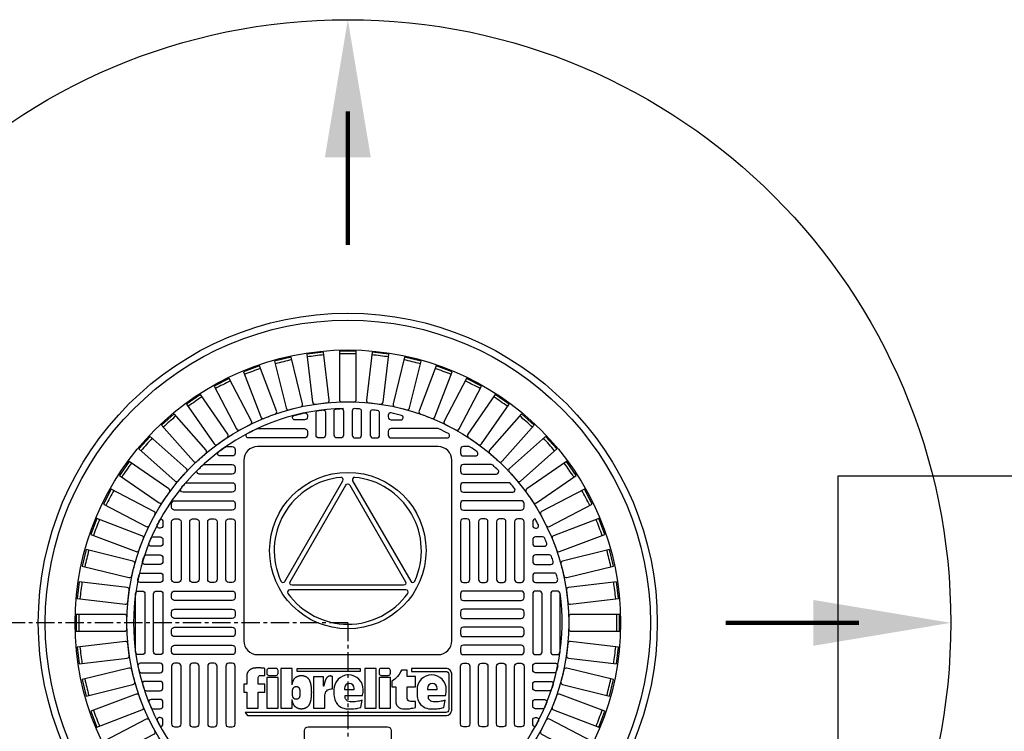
# Model space of a CAD drawing. Extents: x -169 to 7270, y -140 to 2984.
# Tile 449 of 656: x 1388 to 1415, y 1247 to 1266. Entities that reach past the tile are written whole.
import ezdxf

# ---------------------------------------------------------------- set-up
doc = ezdxf.new("R2010")
doc.units = 0
doc.header["$MEASUREMENT"] = 0
doc.linetypes.add('CENTER1', pattern=[0.6625, 0.5, -0.075, 0.0125, -0.075])
for name, color, linetype in [('CENTERLINE', 3, 'CENTER1'), ('MONITOR-WELL-COVER', 2, 'CONTINUOUS'), ('MONITOR-WELL-COVER-HATCH', 252, 'CONTINUOUS'), ('TANK-ANCHOR', 4, 'CONTINUOUS'), ('TANK-SLOPE', 3, 'CONTINUOUS')]:
    doc.layers.add(name, color=color, linetype=linetype)

# ---------------------------------------------------------------- blocks, each defined once
blk = doc.blocks.new('A$C50C34665')
at = {"layer": 'MONITOR-WELL-COVER', "color": 2}
for points in [[(-14.27, 5.83), (-14.27, 4.51), (-14.7, 4.51), (-14.7, 3.35), (-14.27, 3.35), (-14.27, 1.04), (-12.64, 1.04), (-12.64, 3.35), (-11.71, 3.35), (-11.71, 4.51), (-12.64, 4.51), (-12.64, 5.43, -0.414214), (-12.33, 5.74), (-11.71, 5.74), (-11.71, 6.75)], [(-3.27, 4.19), (-3.3, 4.19), (-3.3, 5.56), (-4.73, 5.56), (-4.73, 1.04), (-3.1, 1.04), (-3.1, 2.94, -0.414214), (-2.23, 3.82), (-2, 3.82), (-2, 5.56, 0.015515), (-2.07, 5.59, 0.024733), (-2.11, 5.61, 0.005946), (-2.2, 5.64, 0.01287), (-2.24, 5.65, 0.049414), (-2.32, 5.67, 0.053929), (-2.4, 5.66, 0.036627), (-2.48, 5.64, 0.042565), (-2.54, 5.62, 0.006291), (-2.59, 5.59, 0.008872), (-2.63, 5.57, 0.009321), (-2.69, 5.53, 0.009742), (-2.75, 5.5, 0.028906), (-2.8, 5.45, 0.027693), (-2.85, 5.4, 0.02663), (-2.9, 5.35, 0.041647), (-2.93, 5.3, 0.000265), (-2.95, 5.25, 0.000163), (-2.99, 5.17, 0.000116), (-3.04, 5.07, 0.000666), (-3.05, 5.06, 0.034843), (-3.06, 5.02, 0.014153), (-3.09, 4.94, 0.001676), (-3.11, 4.87, -0.00303), (-3.13, 4.79, -0.000398), (-3.15, 4.72, 0.000724), (-3.17, 4.65, 0.00166), (-3.19, 4.57, 0.006697), (-3.2, 4.55, 0.003794), (-3.2, 4.53, 0.000693), (-3.22, 4.42, 0.000272), (-3.23, 4.41, 0.00002), (-3.27, 4.22, 0.002677), (-3.27, 4.2, 0.000101), (-3.27, 4.19)]]:
    blk.add_lwpolyline(points, format="xyb", dxfattribs=at)
for points in [[(9.29, 6.75), (9.29, 6.31), (14.18, 6.31, -0.414214), (14.6, 5.9), (14.6, 0.85, -0.414214), (14.18, 0.44), (-14.49, 0.44), (-14.16, 0), (14.16, 0, 0.414214), (15.03, 0.88), (15.03, 5.87, 0.414214), (14.16, 6.75)], [(-11.11, 5.74), (-10.11, 5.74, 0.414214), (-9.79, 6.05), (-9.79, 6.43, 0.414214), (-10.11, 6.75), (-11.11, 6.75, 0.414214), (-11.42, 6.43), (-11.42, 6.05, 0.414214)], [(2.2, 2.2), (1.93, 2.12), (1.78, 2.08), (1.63, 2.04), (1.43, 2), (1.21, 1.98), (0.93, 1.97), (0.73, 1.96), (0.5, 1.98), (0.32, 2.02), (0.14, 2.08), (0, 2.19), (-0.09, 2.28), (-0.17, 2.41), (-0.19, 2.5), (-0.19, 2.89), (2.25, 2.89), (2.29, 3.01), (2.31, 3.12), (2.34, 3.29), (2.35, 3.43), (2.36, 3.55), (2.37, 3.71, 1), (-1.82, 3.71), (-1.82, 3.5), (-1.81, 3.24), (-1.82, 3.02), (-1.78, 2.75), (-1.74, 2.51), (-1.69, 2.29), (-1.6, 2.04), (-1.52, 1.89), (-1.41, 1.73), (-1.3, 1.59), (-1.15, 1.44), (-1, 1.33), (-0.82, 1.21), (-0.64, 1.13), (-0.41, 1.04), (-0.16, 0.99), (0.15, 0.95), (0.47, 0.95), (0.74, 0.95), (1.03, 0.97), (1.26, 1), (1.45, 1.02), (1.61, 1.06), (1.78, 1.1), (1.97, 1.16), (2.01, 1.18)], [(4.94, 5.74), (5.94, 5.74, 0.414214), (6.26, 6.05), (6.26, 6.43, 0.414214), (5.94, 6.75), (4.94, 6.75, 0.414214), (4.63, 6.43), (4.63, 6.05, 0.414214)], [(9.82, 1.17), (9.82, 2.02), (9.11, 2.02, -0.414214), (8.67, 2.46), (8.67, 4.13), (9.82, 4.13), (9.82, 5.6), (8.67, 5.6), (8.67, 6.51), (7.83, 6.51, -0.161868), (6.46, 4.92), (6.46, 4.12), (7.04, 4.12), (7.04, 1.84), (7.08, 1.67), (7.11, 1.53), (7.18, 1.43), (7.25, 1.33), (7.35, 1.25), (7.45, 1.16), (7.55, 1.09), (7.77, 1), (7.97, 0.97), (8.13, 0.95), (8.28, 0.95), (8.47, 0.95), (8.67, 0.95), (8.83, 0.96), (9, 0.98), (9.14, 1.01), (9.29, 1.05), (9.44, 1.08), (9.64, 1.12)], [(11.69, 2.5), (11.69, 2.89), (14.14, 2.89), (14.18, 3.01), (14.19, 3.12), (14.22, 3.29), (14.24, 3.43), (14.24, 3.55), (14.25, 3.71, 1), (10.06, 3.71), (10.07, 3.5), (10.07, 3.24), (10.07, 3.02), (10.1, 2.75), (10.14, 2.51), (10.19, 2.29), (10.28, 2.04), (10.37, 1.89), (10.48, 1.73), (10.58, 1.59), (10.73, 1.44), (10.88, 1.33), (11.06, 1.21), (11.24, 1.13), (11.47, 1.04), (11.72, 0.99), (12.03, 0.95), (12.35, 0.95), (12.62, 0.95), (12.92, 0.97), (13.15, 1), (13.33, 1.02), (13.49, 1.06), (13.66, 1.1), (13.85, 1.16), (13.89, 1.18), (14.08, 2.2), (13.81, 2.12), (13.67, 2.08), (13.52, 2.04), (13.31, 2), (13.09, 1.98), (12.81, 1.97), (12.61, 1.96), (12.39, 1.98), (12.2, 2.02), (12.02, 2.08), (11.88, 2.19), (11.79, 2.28), (11.72, 2.41)], [(1.07, 3.71), (1.07, 3.89, 1), (-0.33, 3.89), (-0.33, 3.71)], [(12.95, 3.71), (12.95, 3.89, 1), (11.55, 3.89), (11.55, 3.71)]]:
    blk.add_lwpolyline(points, format="xyb", close=True, dxfattribs=at)
for points in [[(-11.71, 6.75), (-11.8, 6.76), (-11.88, 6.77), (-11.95, 6.78), (-12.02, 6.78), (-12.07, 6.79), (-12.12, 6.8), (-12.17, 6.8), (-12.21, 6.8), (-12.25, 6.81), (-12.3, 6.81), (-12.34, 6.81), (-12.38, 6.81), (-12.42, 6.81), (-12.46, 6.81), (-12.5, 6.81), (-12.55, 6.81), (-12.59, 6.81), (-12.63, 6.81), (-12.67, 6.81), (-12.71, 6.81), (-12.75, 6.81), (-12.8, 6.81), (-12.84, 6.81), (-12.88, 6.81), (-12.93, 6.81), (-12.98, 6.81), (-13.02, 6.8), (-13.07, 6.8), (-13.11, 6.8), (-13.15, 6.79), (-13.2, 6.79), (-13.23, 6.78), (-13.27, 6.78), (-13.31, 6.77), (-13.34, 6.76), (-13.37, 6.76), (-13.4, 6.75), (-13.42, 6.74), (-13.45, 6.74), (-13.48, 6.73), (-13.5, 6.72), (-13.53, 6.71), (-13.55, 6.7), (-13.57, 6.7), (-13.6, 6.69), (-13.62, 6.68), (-13.64, 6.66), (-13.67, 6.65), (-13.69, 6.64), (-13.71, 6.63), (-13.73, 6.61), (-13.75, 6.6), (-13.77, 6.59), (-13.79, 6.57), (-13.81, 6.56), (-13.83, 6.54), (-13.84, 6.53), (-13.86, 6.52), (-13.87, 6.51), (-13.89, 6.49), (-13.9, 6.48), (-13.92, 6.47), (-13.93, 6.45), (-13.95, 6.44), (-13.96, 6.42), (-13.98, 6.41), (-14, 6.39), (-14.02, 6.37), (-14.04, 6.35), (-14.06, 6.33), (-14.07, 6.31), (-14.09, 6.29), (-14.11, 6.27), (-14.12, 6.25), (-14.14, 6.23), (-14.15, 6.2), (-14.16, 6.18), (-14.18, 6.15), (-14.19, 6.12), (-14.2, 6.1), (-14.21, 6.06), (-14.22, 6.03), (-14.23, 6), (-14.24, 5.96), (-14.25, 5.93), (-14.26, 5.9), (-14.26, 5.87), (-14.27, 5.83)], [(-7.8, 4.38), (-7.8, 6.75), (-9.43, 6.75), (-9.43, 1.04), (-7.8, 1.04), (-7.8, 2.29)], [(-7.8, 4.38), (-7.8, 4.4), (-7.79, 4.45), (-7.78, 4.49), (-7.77, 4.54), (-7.76, 4.58), (-7.75, 4.63), (-7.74, 4.67), (-7.73, 4.71), (-7.71, 4.75), (-7.7, 4.79), (-7.69, 4.83), (-7.68, 4.87), (-7.66, 4.9), (-7.65, 4.94), (-7.63, 4.98), (-7.62, 5.01), (-7.6, 5.05), (-7.58, 5.08), (-7.56, 5.11), (-7.55, 5.14), (-7.53, 5.18), (-7.51, 5.21), (-7.48, 5.24), (-7.46, 5.27), (-7.44, 5.3), (-7.42, 5.33), (-7.39, 5.35), (-7.37, 5.38), (-7.34, 5.4), (-7.31, 5.43), (-7.29, 5.45), (-7.26, 5.47), (-7.23, 5.49), (-7.2, 5.52), (-7.17, 5.53), (-7.13, 5.55), (-7.1, 5.57), (-7.07, 5.59), (-7.03, 5.61), (-6.99, 5.62), (-6.95, 5.64), (-6.91, 5.65), (-6.87, 5.66), (-6.83, 5.68), (-6.79, 5.69), (-6.75, 5.7), (-6.71, 5.71), (-6.67, 5.71), (-6.63, 5.72), (-6.59, 5.72), (-6.55, 5.72), (-6.51, 5.73), (-6.46, 5.73), (-6.42, 5.73), (-6.38, 5.72), (-6.34, 5.72), (-6.3, 5.72), (-6.26, 5.71), (-6.22, 5.71), (-6.18, 5.7), (-6.14, 5.69), (-6.1, 5.68), (-6.06, 5.66), (-6.02, 5.65), (-5.98, 5.64), (-5.94, 5.62), (-5.9, 5.61), (-5.86, 5.59), (-5.83, 5.57), (-5.79, 5.55), (-5.76, 5.53), (-5.73, 5.52), (-5.7, 5.49), (-5.67, 5.47), (-5.64, 5.45), (-5.62, 5.43), (-5.59, 5.4), (-5.56, 5.38), (-5.54, 5.35), (-5.51, 5.33), (-5.49, 5.3), (-5.47, 5.27), (-5.45, 5.24), (-5.42, 5.21), (-5.4, 5.18), (-5.38, 5.14), (-5.36, 5.11), (-5.35, 5.08), (-5.33, 5.05), (-5.31, 5.01), (-5.3, 4.98), (-5.28, 4.94), (-5.27, 4.9), (-5.25, 4.87), (-5.24, 4.83), (-5.23, 4.79), (-5.22, 4.75), (-5.2, 4.71), (-5.19, 4.67), (-5.18, 4.63), (-5.17, 4.58), (-5.16, 4.54), (-5.15, 4.49), (-5.14, 4.45), (-5.13, 4.4), (-5.12, 4.35), (-5.11, 4.31), (-5.11, 4.26), (-5.1, 4.22), (-5.1, 4.18), (-5.09, 4.14), (-5.09, 4.1), (-5.08, 4.06), (-5.08, 4.02), (-5.08, 3.98), (-5.08, 3.94), (-5.07, 3.9), (-5.07, 3.86), (-5.07, 3.83), (-5.06, 3.79), (-5.06, 3.75), (-5.06, 3.71), (-5.06, 3.68), (-5.05, 3.64), (-5.05, 3.61), (-5.05, 3.57), (-5.05, 3.54), (-5.05, 3.5), (-5.05, 3.47), (-5.05, 3.43), (-5.04, 3.4), (-5.04, 3.37), (-5.04, 3.33), (-5.04, 3.3), (-5.04, 3.27), (-5.05, 3.24), (-5.05, 3.2), (-5.05, 3.17), (-5.05, 3.13), (-5.05, 3.1), (-5.05, 3.06), (-5.05, 3.03), (-5.06, 2.99), (-5.06, 2.95), (-5.06, 2.92), (-5.06, 2.88), (-5.07, 2.84), (-5.07, 2.8), (-5.07, 2.77), (-5.08, 2.73), (-5.08, 2.69), (-5.08, 2.65), (-5.08, 2.61), (-5.09, 2.57), (-5.09, 2.53), (-5.1, 2.49), (-5.1, 2.45), (-5.11, 2.41), (-5.11, 2.36), (-5.12, 2.32), (-5.13, 2.27), (-5.14, 2.22), (-5.15, 2.18), (-5.16, 2.13), (-5.17, 2.09), (-5.18, 2.04), (-5.19, 2), (-5.2, 1.96), (-5.22, 1.92), (-5.23, 1.88), (-5.24, 1.84), (-5.25, 1.8), (-5.27, 1.76), (-5.28, 1.73), (-5.3, 1.69), (-5.31, 1.66), (-5.33, 1.62), (-5.35, 1.59), (-5.36, 1.56), (-5.38, 1.53), (-5.4, 1.49), (-5.42, 1.46), (-5.45, 1.43), (-5.47, 1.4), (-5.49, 1.37), (-5.51, 1.34), (-5.54, 1.32), (-5.56, 1.29), (-5.59, 1.27), (-5.62, 1.24), (-5.64, 1.22), (-5.67, 1.2), (-5.7, 1.17), (-5.73, 1.15), (-5.76, 1.14), (-5.79, 1.12), (-5.83, 1.1), (-5.86, 1.08), (-5.9, 1.06), (-5.94, 1.05), (-5.98, 1.03), (-6.02, 1.02), (-6.06, 1), (-6.1, 0.99), (-6.14, 0.98), (-6.18, 0.97), (-6.22, 0.96), (-6.26, 0.96), (-6.3, 0.95), (-6.34, 0.95), (-6.38, 0.94), (-6.42, 0.94), (-6.46, 0.94), (-6.51, 0.94), (-6.55, 0.94), (-6.59, 0.95), (-6.63, 0.95), (-6.67, 0.96), (-6.71, 0.96), (-6.75, 0.97), (-6.79, 0.98), (-6.83, 0.99), (-6.87, 1), (-6.91, 1.02), (-6.95, 1.03), (-6.99, 1.05), (-7.03, 1.06), (-7.07, 1.08), (-7.1, 1.1), (-7.13, 1.12), (-7.17, 1.14), (-7.2, 1.15), (-7.23, 1.17), (-7.26, 1.2), (-7.29, 1.22), (-7.31, 1.24), (-7.34, 1.27), (-7.37, 1.29), (-7.39, 1.32), (-7.42, 1.34), (-7.44, 1.37), (-7.46, 1.4), (-7.48, 1.43), (-7.51, 1.46), (-7.53, 1.49), (-7.55, 1.53), (-7.56, 1.56), (-7.58, 1.59), (-7.6, 1.62), (-7.62, 1.66), (-7.63, 1.69), (-7.65, 1.73), (-7.66, 1.76), (-7.68, 1.8), (-7.69, 1.84), (-7.7, 1.88), (-7.71, 1.92), (-7.73, 1.96), (-7.74, 2), (-7.75, 2.04), (-7.76, 2.09), (-7.77, 2.13), (-7.78, 2.18), (-7.79, 2.22), (-7.8, 2.27), (-7.8, 2.29)]]:
    blk.add_lwpolyline(points, dxfattribs=at)
for points in [[(-7.07, 6.31), (-7.07, 6.75), (1.95, 6.75), (1.95, 6.31)], [(2.61, 1.04), (4.23, 1.04), (4.23, 6.75), (2.61, 6.75)], [(-11.42, 1.04), (-9.79, 1.04), (-9.79, 5.45), (-11.42, 5.45)], [(4.63, 1.04), (6.26, 1.04), (6.26, 5.45), (4.63, 5.45)], [(-6.67, 3.14), (-6.67, 3.12), (-6.67, 3.11), (-6.67, 3.1), (-6.67, 3.08), (-6.67, 3.07), (-6.68, 3.05), (-6.68, 3.04), (-6.68, 3.02), (-6.68, 3.01), (-6.68, 2.99), (-6.68, 2.98), (-6.68, 2.97), (-6.68, 2.95), (-6.68, 2.93), (-6.69, 2.92), (-6.69, 2.9), (-6.69, 2.89), (-6.69, 2.87), (-6.7, 2.85), (-6.7, 2.83), (-6.7, 2.82), (-6.71, 2.8), (-6.71, 2.78), (-6.72, 2.76), (-6.72, 2.75), (-6.72, 2.73), (-6.73, 2.72), (-6.73, 2.7), (-6.74, 2.68), (-6.74, 2.67), (-6.75, 2.66), (-6.75, 2.64), (-6.76, 2.63), (-6.76, 2.61), (-6.77, 2.6), (-6.78, 2.59), (-6.78, 2.57), (-6.79, 2.56), (-6.8, 2.55), (-6.8, 2.54), (-6.81, 2.53), (-6.82, 2.51), (-6.83, 2.5), (-6.84, 2.49), (-6.85, 2.48), (-6.86, 2.47), (-6.87, 2.46), (-6.88, 2.45), (-6.89, 2.44), (-6.9, 2.43), (-6.91, 2.42), (-6.92, 2.42), (-6.93, 2.41), (-6.94, 2.4), (-6.95, 2.39), (-6.97, 2.39), (-6.98, 2.38), (-6.99, 2.37), (-7.01, 2.37), (-7.02, 2.36), (-7.04, 2.36), (-7.05, 2.35), (-7.07, 2.35), (-7.08, 2.34), (-7.1, 2.34), (-7.12, 2.34), (-7.13, 2.33), (-7.15, 2.33), (-7.16, 2.33), (-7.18, 2.33), (-7.19, 2.33), (-7.21, 2.33), (-7.23, 2.33), (-7.24, 2.33), (-7.26, 2.33), (-7.27, 2.33), (-7.29, 2.33), (-7.3, 2.34), (-7.32, 2.34), (-7.34, 2.34), (-7.35, 2.35), (-7.37, 2.35), (-7.38, 2.36), (-7.4, 2.36), (-7.41, 2.37), (-7.43, 2.37), (-7.44, 2.38), (-7.45, 2.39), (-7.47, 2.39), (-7.48, 2.4), (-7.49, 2.41), (-7.5, 2.42), (-7.51, 2.42), (-7.52, 2.43), (-7.53, 2.44), (-7.54, 2.45), (-7.55, 2.46), (-7.56, 2.47), (-7.57, 2.48), (-7.58, 2.49), (-7.59, 2.5), (-7.6, 2.51), (-7.61, 2.53), (-7.62, 2.54), (-7.62, 2.55), (-7.63, 2.56), (-7.64, 2.57), (-7.64, 2.59), (-7.65, 2.6), (-7.66, 2.61), (-7.66, 2.63), (-7.67, 2.64), (-7.67, 2.66), (-7.68, 2.67), (-7.68, 2.68), (-7.69, 2.7), (-7.69, 2.72), (-7.7, 2.73), (-7.7, 2.75), (-7.7, 2.76), (-7.71, 2.78), (-7.71, 2.8), (-7.72, 2.82), (-7.72, 2.83), (-7.72, 2.85), (-7.73, 2.87), (-7.73, 2.89), (-7.73, 2.9), (-7.73, 2.92), (-7.73, 2.93), (-7.74, 2.95), (-7.74, 2.97), (-7.74, 2.98), (-7.74, 2.99), (-7.74, 3.01), (-7.74, 3.02), (-7.74, 3.04), (-7.74, 3.05), (-7.74, 3.07), (-7.75, 3.08), (-7.75, 3.1), (-7.75, 3.11), (-7.75, 3.12), (-7.75, 3.14), (-7.75, 3.15), (-7.75, 3.16), (-7.75, 3.18), (-7.75, 3.19), (-7.75, 3.2), (-7.75, 3.22), (-7.75, 3.23), (-7.75, 3.24), (-7.75, 3.25), (-7.75, 3.27), (-7.75, 3.28), (-7.75, 3.29), (-7.75, 3.3), (-7.75, 3.32), (-7.75, 3.33), (-7.75, 3.34), (-7.75, 3.36), (-7.75, 3.37), (-7.75, 3.39), (-7.75, 3.4), (-7.74, 3.41), (-7.74, 3.43), (-7.74, 3.44), (-7.74, 3.46), (-7.74, 3.47), (-7.74, 3.49), (-7.74, 3.5), (-7.74, 3.52), (-7.74, 3.53), (-7.73, 3.55), (-7.73, 3.56), (-7.73, 3.58), (-7.73, 3.6), (-7.73, 3.61), (-7.72, 3.63), (-7.72, 3.65), (-7.72, 3.67), (-7.71, 3.68), (-7.71, 3.7), (-7.7, 3.72), (-7.7, 3.73), (-7.7, 3.75), (-7.69, 3.77), (-7.69, 3.78), (-7.68, 3.8), (-7.68, 3.81), (-7.67, 3.83), (-7.67, 3.84), (-7.66, 3.85), (-7.66, 3.87), (-7.65, 3.88), (-7.64, 3.89), (-7.64, 3.91), (-7.63, 3.92), (-7.62, 3.93), (-7.62, 3.94), (-7.61, 3.96), (-7.6, 3.97), (-7.59, 3.98), (-7.58, 3.99), (-7.57, 4), (-7.56, 4.01), (-7.55, 4.02), (-7.54, 4.03), (-7.53, 4.04), (-7.52, 4.05), (-7.51, 4.06), (-7.5, 4.07), (-7.49, 4.07), (-7.48, 4.08), (-7.47, 4.09), (-7.45, 4.1), (-7.44, 4.1), (-7.43, 4.11), (-7.41, 4.11), (-7.4, 4.12), (-7.38, 4.13), (-7.37, 4.13), (-7.35, 4.14), (-7.34, 4.14), (-7.32, 4.14), (-7.3, 4.15), (-7.29, 4.15), (-7.27, 4.15), (-7.26, 4.15), (-7.24, 4.15), (-7.23, 4.15), (-7.21, 4.15), (-7.19, 4.15), (-7.18, 4.15), (-7.16, 4.15), (-7.15, 4.15), (-7.13, 4.15), (-7.12, 4.15), (-7.1, 4.14), (-7.08, 4.14), (-7.07, 4.14), (-7.05, 4.13), (-7.04, 4.13), (-7.02, 4.12), (-7.01, 4.11), (-6.99, 4.11), (-6.98, 4.1), (-6.97, 4.1), (-6.95, 4.09), (-6.94, 4.08), (-6.93, 4.07), (-6.92, 4.07), (-6.91, 4.06), (-6.9, 4.05), (-6.89, 4.04), (-6.88, 4.03), (-6.87, 4.02), (-6.86, 4.01), (-6.85, 4), (-6.84, 3.99), (-6.83, 3.98), (-6.82, 3.97), (-6.81, 3.96), (-6.8, 3.94), (-6.8, 3.93), (-6.79, 3.92), (-6.78, 3.91), (-6.78, 3.89), (-6.77, 3.88), (-6.76, 3.87), (-6.76, 3.85), (-6.75, 3.84), (-6.75, 3.83), (-6.74, 3.81), (-6.74, 3.8), (-6.73, 3.78), (-6.73, 3.77), (-6.72, 3.75), (-6.72, 3.73), (-6.72, 3.72), (-6.71, 3.7), (-6.71, 3.68), (-6.7, 3.67), (-6.7, 3.65), (-6.7, 3.63), (-6.69, 3.61), (-6.69, 3.6), (-6.69, 3.58), (-6.69, 3.56), (-6.68, 3.55), (-6.68, 3.53), (-6.68, 3.52), (-6.68, 3.5), (-6.68, 3.49), (-6.68, 3.47), (-6.68, 3.46), (-6.68, 3.44), (-6.68, 3.43), (-6.67, 3.41), (-6.67, 3.4), (-6.67, 3.39), (-6.67, 3.37), (-6.67, 3.36), (-6.67, 3.34), (-6.67, 3.33), (-6.67, 3.32), (-6.67, 3.3), (-6.67, 3.29), (-6.67, 3.28), (-6.67, 3.27), (-6.67, 3.25), (-6.67, 3.24), (-6.67, 3.23), (-6.67, 3.22), (-6.67, 3.2), (-6.67, 3.19), (-6.67, 3.18), (-6.67, 3.16), (-6.67, 3.15)]]:
    blk.add_lwpolyline(points, close=True, dxfattribs=at)

msp = doc.modelspace()

# ---------------------------------------------------------------- linework, layer by layer
at = {"layer": 'CENTERLINE'}
for q in [(1330.64415, 1250.01839), (1396.64415, 1184.01839)]:
    msp.add_line((1396.64415, 1250.01839), q, dxfattribs=at)
at = {"layer": 'MONITOR-WELL-COVER', "color": 2}
for points in [[(1394.18451, 1254.82154, 0.41421356), (1393.80951, 1254.44654), (1393.80951, 1249.52725, 0.41421356), (1394.18451, 1249.15225), (1399.1038, 1249.15225, 0.41421356), (1399.4788, 1249.52725), (1399.4788, 1254.44654, 0.41421356), (1399.1038, 1254.82154)], [(1394.92998, 1251.14926), (1396.51187, 1253.89019, 0.60977257), (1396.45175, 1253.98364, 0.51509157), (1394.81899, 1251.15456, 0.60977257)], [(1398.21945, 1251.13941, -0.57736514), (1398.16535, 1251.04565), (1395.12219, 1251.0451, -0.57736506), (1395.06805, 1251.13884), (1396.58915, 1253.7743, -0.5773206), (1396.6974, 1253.77432)], [(1398.46962, 1251.15522, 0.5150917), (1396.83584, 1253.98371, 0.6097725), (1396.77574, 1253.89023), (1398.35862, 1251.14987, 0.6097725)], [(1395.01169, 1250.8211, 0.51479584), (1398.27703, 1250.82169, 0.60993291), (1398.22615, 1250.92049), (1395.06254, 1250.91992, 0.60993291)]]:
    msp.add_lwpolyline(points, format="xyb", close=True, dxfattribs=at)
at = {"layer": 'MONITOR-WELL-COVER', "color": 2, "flags": 128}
msp.add_lwpolyline([(1395.56147, 1245.21524, -0.41421356), (1395.46305, 1245.31367), (1395.46305, 1247.08532, -0.41421356), (1395.56147, 1247.18375), (1397.72683, 1247.18375, -0.41421356), (1397.82525, 1247.08532), (1397.82525, 1245.31367, -0.41421356), (1397.72683, 1245.21524)], format="xyb", close=True, dxfattribs=at)
at = {"layer": 'MONITOR-WELL-COVER', "color": 4}
msp.add_circle((1396.64415, 1250.01839), 8.4375, dxfattribs=at)
at = {"layer": 'MONITOR-WELL-COVER', "color": 1}
msp.add_circle((1396.64415, 1250.01839), 8.25, dxfattribs=at)
at = {"layer": 'MONITOR-WELL-COVER', "color": 2}
for centre, radius in [((1396.64415, 1250.01839), 7.4375), ((1396.64415, 1251.9869), 2.13227)]:
    msp.add_circle(centre, radius, dxfattribs=at)
at = {"layer": 'MONITOR-WELL-COVER-HATCH', "linetype": 'Continuous'}
for p, q in [((1391.60478, 1252.67587), (1391.60478, 1252.67587)), ((1401.68352, 1252.67587), (1401.68352, 1252.67587)), ((1391.52604, 1252.36091), (1391.52604, 1252.36091)), ((1401.76226, 1252.36091), (1401.76226, 1252.36091)), ((1391.60478, 1252.18375), (1391.60478, 1252.18375)), ((1401.68352, 1252.18375), (1401.68352, 1252.18375)), ((1391.52604, 1247.67587), (1391.52604, 1247.67587)), ((1401.68352, 1247.85304), (1401.68352, 1247.85304)), ((1401.76226, 1247.67587), (1401.76226, 1247.67587)), ((1401.68352, 1247.36091), (1401.68352, 1247.36091))]:
    msp.add_line(p, q, dxfattribs=at)
for points in [[(1395.75562, 1255.97756, -0.00491171), (1396.08075, 1256.01704, 0.41709369), (1396.13874, 1256.09032), (1395.98011, 1257.39677), (1395.52314, 1257.34128), (1395.68177, 1256.03483, 0.41709369), (1395.75562, 1255.97756)], [(1396.48039, 1256.04121, -0.00491171), (1396.80791, 1256.04121, 0.41709369), (1396.87432, 1256.10697), (1396.87432, 1257.42301), (1396.41399, 1257.42301), (1396.41399, 1256.10697, 0.41709369), (1396.48039, 1256.04121)], [(1397.20756, 1256.01704, -0.00491171), (1397.53269, 1255.97756, 0.41709369), (1397.60654, 1256.03483), (1397.76517, 1257.34128), (1397.30819, 1257.39677), (1397.14956, 1256.09032, 0.41709369), (1397.20756, 1256.01704)], [(1394.35531, 1255.59175, -0.00491171), (1394.66155, 1255.70789, 0.41709369), (1394.70032, 1255.79293), (1394.23365, 1257.02345), (1393.80323, 1256.86021), (1394.2699, 1255.62969, 0.41709369), (1394.35531, 1255.59175)], [(1395.0438, 1255.82701, -0.00491171), (1395.3618, 1255.90539, 0.41709369), (1395.41054, 1255.98513), (1395.09559, 1257.26293), (1394.64863, 1257.15276), (1394.96358, 1255.87496, 0.41709369), (1395.0438, 1255.82701)], [(1397.92651, 1255.90539, -0.00491171), (1398.24451, 1255.82701, 0.41709369), (1398.32472, 1255.87496), (1398.63967, 1257.15276), (1398.19272, 1257.26293), (1397.87777, 1255.98513, 0.41709369), (1397.92651, 1255.90539)], [(1398.62676, 1255.70789, -0.00491171), (1398.93299, 1255.59175, 0.41709369), (1399.0184, 1255.62969), (1399.48508, 1256.86021), (1399.05466, 1257.02345), (1398.58798, 1255.79293, 0.41709369), (1398.62676, 1255.70789)], [(1393.70021, 1255.27523, -0.00491171), (1393.99021, 1255.42743, 0.41709369), (1394.01845, 1255.51652), (1393.40686, 1256.68182), (1392.99925, 1256.46789), (1393.61085, 1255.30259, 0.41709369), (1393.70021, 1255.27523)], [(1399.29809, 1255.42743, -0.00491171), (1399.5881, 1255.27523, 0.41709369), (1399.67746, 1255.30259), (1400.28905, 1256.46789), (1399.88145, 1256.68182), (1399.26985, 1255.51652, 0.41709369), (1399.29809, 1255.42743)], [(1393.08803, 1254.88205, -0.00491171), (1393.35757, 1255.0681, 0.41709369), (1393.37487, 1255.15994), (1392.62727, 1256.24302), (1392.24843, 1255.98152), (1392.99602, 1254.89844, 0.41709369), (1393.08803, 1254.88205)], [(1399.93073, 1255.0681, -0.00491171), (1400.20027, 1254.88205, 0.41709369), (1400.29228, 1254.89844), (1401.03988, 1255.98152), (1400.66103, 1256.24302), (1399.91343, 1255.15994, 0.41709369), (1399.93073, 1255.0681)], [(1392.52771, 1254.41794, -0.00491171), (1392.77286, 1254.63513, 0.41709369), (1392.77896, 1254.72838), (1391.90626, 1255.71346), (1391.5617, 1255.4082), (1392.4344, 1254.42313, 0.41709369), (1392.52771, 1254.41794)], [(1400.51544, 1254.63513, -0.00491171), (1400.76059, 1254.41794, 0.41709369), (1400.85391, 1254.42313), (1401.7266, 1255.4082), (1401.38204, 1255.71346), (1400.50934, 1254.72838, 0.41709369), (1400.51544, 1254.63513)], [(1392.02742, 1253.88968, -0.00491171), (1392.2446, 1254.13483, 0.41709369), (1392.23942, 1254.22815), (1391.25434, 1255.10084), (1390.94909, 1254.75628), (1391.93416, 1253.88358, 0.41709369), (1392.02742, 1253.88968)], [(1401.0437, 1254.13483, -0.00491171), (1401.26089, 1253.88968, 0.41709369), (1401.35415, 1253.88358), (1402.33922, 1254.75628), (1402.03396, 1255.10084), (1401.04889, 1254.22815, 0.41709369), (1401.0437, 1254.13483)], [(1391.59444, 1253.30497, -0.00491171), (1391.7805, 1253.57451, 0.41709369), (1391.7641, 1253.66652), (1390.68102, 1254.41412), (1390.41952, 1254.03527), (1391.5026, 1253.28767, 0.41709369), (1391.59444, 1253.30497)], [(1401.50781, 1253.57451, -0.00491171), (1401.69386, 1253.30497, 0.41709369), (1401.7857, 1253.28767), (1402.86878, 1254.03527), (1402.60728, 1254.41412), (1401.5242, 1253.66652, 0.41709369), (1401.50781, 1253.57451)], [(1391.23511, 1252.67233, -0.00491171), (1391.38731, 1252.96234, 0.41709369), (1391.35995, 1253.0517), (1390.19465, 1253.66329), (1389.98072, 1253.25569), (1391.14602, 1252.64409, 0.41709369), (1391.23511, 1252.67233)], [(1401.90099, 1252.96234, -0.00491171), (1402.05319, 1252.67233, 0.41709369), (1402.14228, 1252.64409), (1403.30758, 1253.25569), (1403.09365, 1253.66329), (1401.92836, 1253.0517, 0.41709369), (1401.90099, 1252.96234)], [(1390.95465, 1252.001, -0.00491171), (1391.07079, 1252.30723, 0.41709369), (1391.03285, 1252.39264), (1389.80233, 1252.85931), (1389.63909, 1252.4289), (1390.86962, 1251.96222, 0.41709369), (1390.95465, 1252.001)], [(1402.21751, 1252.30723, -0.00491171), (1402.33365, 1252.001, 0.41709369), (1402.41869, 1251.96222), (1403.64921, 1252.4289), (1403.48597, 1252.85931), (1402.25545, 1252.39264, 0.41709369), (1402.21751, 1252.30723)], [(1390.75716, 1251.30075, -0.00491171), (1390.83554, 1251.61875, 0.41709369), (1390.78758, 1251.69896), (1389.50978, 1252.01391), (1389.39962, 1251.56696), (1390.67742, 1251.25201, 0.41709369), (1390.75716, 1251.30075)], [(1402.45277, 1251.61875, -0.00491171), (1402.53115, 1251.30075, 0.41709369), (1402.61089, 1251.25201), (1403.88869, 1251.56696), (1403.77852, 1252.01391), (1402.50072, 1251.69896, 0.41709369), (1402.45277, 1251.61875)], [(1390.64551, 1250.5818, -0.00491171), (1390.68499, 1250.90693, 0.41709369), (1390.62771, 1250.98078), (1389.32126, 1251.13941), (1389.26578, 1250.68243), (1390.57222, 1250.5238, 0.41709369), (1390.64551, 1250.5818)], [(1402.60332, 1250.90693, -0.00491171), (1402.6428, 1250.5818, 0.41709369), (1402.71608, 1250.5238), (1404.02253, 1250.68243), (1403.96704, 1251.13941), (1402.66059, 1250.98078, 0.41709369), (1402.60332, 1250.90693)], [(1390.62133, 1249.85463, -0.00491171), (1390.62133, 1250.18215, 0.41709369), (1390.55558, 1250.24856), (1389.23953, 1250.24856), (1389.23953, 1249.78823), (1390.55558, 1249.78823, 0.41709369), (1390.62133, 1249.85463)], [(1402.66697, 1250.18215, -0.00491171), (1402.66697, 1249.85463, 0.41709369), (1402.73273, 1249.78823), (1404.04877, 1249.78823), (1404.04877, 1250.24856), (1402.73273, 1250.24856, 0.41709369), (1402.66697, 1250.18215)], [(1390.68499, 1249.12986, -0.00491171), (1390.64551, 1249.45499, 0.41709369), (1390.57222, 1249.51298), (1389.26578, 1249.35435), (1389.32126, 1248.89738), (1390.62771, 1249.05601, 0.41709369), (1390.68499, 1249.12986)], [(1402.6428, 1249.45499, -0.00491171), (1402.60332, 1249.12986, 0.41709369), (1402.66059, 1249.05601), (1403.96704, 1248.89738), (1404.02253, 1249.35435), (1402.71608, 1249.51298, 0.41709369), (1402.6428, 1249.45499)], [(1390.83554, 1248.41804, -0.00491171), (1390.75716, 1248.73604, 0.41709369), (1390.67742, 1248.78478), (1389.39962, 1248.46983), (1389.50978, 1248.02287), (1390.78758, 1248.33782, 0.41709369), (1390.83554, 1248.41804)], [(1402.53115, 1248.73604, -0.00491171), (1402.45277, 1248.41804, 0.41709369), (1402.50072, 1248.33782), (1403.77852, 1248.02287), (1403.88869, 1248.46983), (1402.61089, 1248.78478, 0.41709369), (1402.53115, 1248.73604)], [(1391.07079, 1247.72955, -0.00491171), (1390.95465, 1248.03579, 0.41709369), (1390.86962, 1248.07456), (1389.63909, 1247.60789), (1389.80233, 1247.17747), (1391.03285, 1247.64414, 0.41709369), (1391.07079, 1247.72955)], [(1402.33365, 1248.03579, -0.00491171), (1402.21751, 1247.72955, 0.41709369), (1402.25545, 1247.64414), (1403.48597, 1247.17747), (1403.64921, 1247.60789), (1402.41869, 1248.07456, 0.41709369), (1402.33365, 1248.03579)], [(1391.38731, 1247.07445, -0.00491171), (1391.23511, 1247.36445, 0.41709369), (1391.14602, 1247.39269), (1389.98072, 1246.7811), (1390.19465, 1246.37349), (1391.35995, 1246.98509, 0.41709369), (1391.38731, 1247.07445)], [(1402.05319, 1247.36445, -0.00491171), (1401.90099, 1247.07445, 0.41709369), (1401.92836, 1246.98509), (1403.09365, 1246.37349), (1403.30758, 1246.7811), (1402.14228, 1247.39269, 0.41709369), (1402.05319, 1247.36445)]]:
    msp.add_lwpolyline(points, format="xyb", dxfattribs=at)
for points in [[(1395.54179, 1255.67798), (1395.54179, 1255.62863, -0.41421356), (1395.46305, 1255.54989), (1395.19673, 1255.54989, -0.88078983), (1395.18107, 1255.6729, -0.01255242), (1395.46669, 1255.7392, -0.47499675)], [(1396.03392, 1255.75732), (1396.03392, 1255.1365, -0.41421356), (1395.95518, 1255.05776), (1395.85675, 1255.05776, -0.41421356), (1395.77801, 1255.1365), (1395.77801, 1255.74045, -0.37391113), (1395.83182, 1255.80235, -0.00571073), (1395.96414, 1255.81939, -0.4488195)], [(1396.52604, 1255.79379), (1396.52604, 1255.1365, -0.41421356), (1396.4473, 1255.05776), (1396.34888, 1255.05776, -0.41421356), (1396.27014, 1255.1365), (1396.27014, 1255.78821, -0.39850223), (1396.32927, 1255.85062, -0.00566907), (1396.46159, 1255.85626, -0.42339996)], [(1396.76226, 1255.79379), (1396.76226, 1255.1365, 0.41421356), (1396.841, 1255.05776), (1396.93943, 1255.05776, 0.41421356), (1397.01817, 1255.1365), (1397.01817, 1255.78821, 0.39850223), (1396.95904, 1255.85062, 0.00566907), (1396.82672, 1255.85626, 0.42339996)], [(1397.25439, 1255.75732), (1397.25439, 1255.1365, 0.41421356), (1397.33313, 1255.05776), (1397.43155, 1255.05776, 0.41421356), (1397.51029, 1255.1365), (1397.51029, 1255.74045, 0.37391113), (1397.45649, 1255.80235, 0.00571073), (1397.32416, 1255.81939, 0.4488195)], [(1397.74651, 1255.67798), (1397.74651, 1255.62863, 0.41421356), (1397.82525, 1255.54989), (1398.09158, 1255.54989, 0.88078983), (1398.10723, 1255.6729, 0.01255242), (1397.82161, 1255.7392, 0.47499675)], [(1393.93145, 1255.05776, -0.78128622), (1393.90211, 1255.17545, -0.01267427), (1394.16695, 1255.30777, -0.10993883), (1394.19346, 1255.31367), (1395.46305, 1255.31367, -0.41421356), (1395.54179, 1255.23493), (1395.54179, 1255.1365, -0.41421356), (1395.46305, 1255.05776)], [(1399.35685, 1255.05776, 0.78128622), (1399.3862, 1255.17545, 0.01267427), (1399.12135, 1255.30777, 0.10993883), (1399.09484, 1255.31367), (1397.82525, 1255.31367, 0.41421356), (1397.74651, 1255.23493), (1397.74651, 1255.1365, 0.41421356), (1397.82525, 1255.05776)], [(1393.30477, 1254.81032, -0.15334179), (1393.34051, 1254.82154), (1393.49455, 1254.82154, -0.41421356), (1393.57329, 1254.7428), (1393.57329, 1254.64438, -0.41421356), (1393.49455, 1254.56564), (1393.16018, 1254.56564, -0.71935754), (1393.12249, 1254.678, -0.00964206)], [(1399.98353, 1254.81032, 0.15334179), (1399.9478, 1254.82154), (1399.79376, 1254.82154, 0.41421356), (1399.71502, 1254.7428), (1399.71502, 1254.64438, 0.41421356), (1399.79376, 1254.56564), (1400.12813, 1254.56564, 0.71935754), (1400.16581, 1254.678, 0.00964206)], [(1392.68543, 1254.31287, -0.18836628), (1392.72779, 1254.32942), (1393.49455, 1254.32942, -0.41421356), (1393.57329, 1254.25068), (1393.57329, 1254.15225, -0.41421356), (1393.49455, 1254.07351), (1392.59038, 1254.07351, -0.67100778), (1392.54653, 1254.18055, -0.0082117)], [(1400.60287, 1254.31287, 0.18836628), (1400.56051, 1254.32942), (1399.79376, 1254.32942, 0.41421356), (1399.71502, 1254.25068), (1399.71502, 1254.15225, 0.41421356), (1399.79376, 1254.07351), (1400.69792, 1254.07351, 0.67100778), (1400.74177, 1254.18055, 0.0082117)], [(1392.14486, 1253.58138, -0.63010886), (1392.09619, 1253.6831, -0.00736221), (1392.20607, 1253.81542, -0.21918356), (1392.25356, 1253.83729), (1393.49455, 1253.83729, -0.41421356), (1393.57329, 1253.75855), (1393.57329, 1253.66012, -0.41421356), (1393.49455, 1253.58138)], [(1401.14345, 1253.58138, 0.63010886), (1401.19211, 1253.6831, 0.00736221), (1401.08224, 1253.81542, 0.21918356), (1401.03475, 1253.83729), (1399.79376, 1253.83729, 0.41421356), (1399.71502, 1253.75855), (1399.71502, 1253.66012, 0.41421356), (1399.79376, 1253.58138)], [(1391.33479, 1252.36091), (1391.52604, 1252.36091, -0.41421356), (1391.60478, 1252.28217), (1391.60478, 1252.18375, -0.41421356), (1391.52604, 1252.10501), (1391.28046, 1252.10501, -0.53078582), (1391.22245, 1252.19075, -0.00613229), (1391.27736, 1252.32307, -0.29982265)], [(1401.95352, 1252.36091), (1401.76226, 1252.36091, 0.41421356), (1401.68352, 1252.28217), (1401.68352, 1252.18375, 0.41421356), (1401.76226, 1252.10501), (1402.00784, 1252.10501, 0.53078582), (1402.06586, 1252.19075, 0.00613229), (1402.01094, 1252.32307, 0.29982265)], [(1391.04874, 1251.6933, -0.00593375), (1391.09006, 1251.82562, -0.32480274), (1391.14949, 1251.86879), (1391.52604, 1251.86879), (1391.52604, 1251.86879, -0.41421356), (1391.60478, 1251.79005), (1391.60478, 1251.69162), (1391.60478, 1251.69162, -0.41421356), (1391.52604, 1251.61288), (1391.10861, 1251.61288, -0.5022062)], [(1402.23957, 1251.6933, 0.00593375), (1402.19824, 1251.82562, 0.32480274), (1402.13881, 1251.86879), (1401.76226, 1251.86879), (1401.76226, 1251.86879, 0.41421356), (1401.68352, 1251.79005), (1401.68352, 1251.69162), (1401.68352, 1251.69162, 0.41421356), (1401.76226, 1251.61288), (1402.17969, 1251.61288, 0.5022062)], [(1390.92335, 1251.19585, -0.00579688), (1390.95219, 1251.32818, -0.34941735), (1391.01309, 1251.37666), (1391.52604, 1251.37666), (1391.52604, 1251.37666, -0.41421356), (1391.60478, 1251.29792), (1391.60478, 1251.19949), (1391.60478, 1251.19949, -0.41421356), (1391.52604, 1251.12075), (1390.98456, 1251.12075, -0.47499675)], [(1402.36496, 1251.19585, 0.00579688), (1402.33612, 1251.32818, 0.34941735), (1402.27521, 1251.37666), (1401.76226, 1251.37666), (1401.76226, 1251.37666, 0.41421356), (1401.68352, 1251.29792), (1401.68352, 1251.19949), (1401.68352, 1251.19949, 0.41421356), (1401.76226, 1251.12075), (1402.30374, 1251.12075, 0.47499675)], [(1390.92335, 1248.84093, 0.00579688), (1390.95219, 1248.70861, 0.34941735), (1391.01309, 1248.66012), (1391.52604, 1248.66012), (1391.52604, 1248.66012, 0.41421356), (1391.60478, 1248.73886), (1391.60478, 1248.83729), (1391.60478, 1248.83729, 0.41421356), (1391.52604, 1248.91603), (1390.98456, 1248.91603, 0.47499675)], [(1402.36496, 1248.84093, -0.00579688), (1402.33612, 1248.70861, -0.34941735), (1402.27521, 1248.66012), (1401.76226, 1248.66012), (1401.76226, 1248.66012, -0.41421356), (1401.68352, 1248.73886), (1401.68352, 1248.83729), (1401.68352, 1248.83729, -0.41421356), (1401.76226, 1248.91603), (1402.30374, 1248.91603, -0.47499675)], [(1391.04874, 1248.34348, 0.00593375), (1391.09006, 1248.21116, 0.32480274), (1391.14949, 1248.168), (1391.52604, 1248.168), (1391.52604, 1248.168, 0.41421356), (1391.60478, 1248.24674), (1391.60478, 1248.34516), (1391.60478, 1248.34516, 0.41421356), (1391.52604, 1248.4239), (1391.10861, 1248.4239, 0.5022062)], [(1402.23957, 1248.34348, -0.00593375), (1402.19824, 1248.21116, -0.32480274), (1402.13881, 1248.168), (1401.76226, 1248.168), (1401.76226, 1248.168, -0.41421356), (1401.68352, 1248.24674), (1401.68352, 1248.34516), (1401.68352, 1248.34516, -0.41421356), (1401.76226, 1248.4239), (1402.17969, 1248.4239, -0.5022062)], [(1391.33479, 1247.67587), (1391.52604, 1247.67587, 0.41421356), (1391.60478, 1247.75461), (1391.60478, 1247.85304, 0.41421356), (1391.52604, 1247.93178), (1391.28046, 1247.93178, 0.53078582), (1391.22245, 1247.84603, 0.00613229), (1391.27736, 1247.71371, 0.29982265)], [(1401.95352, 1247.67587), (1401.76226, 1247.67587, -0.41421356), (1401.68352, 1247.75461), (1401.68352, 1247.85304, -0.41421356), (1401.76226, 1247.93178), (1402.00784, 1247.93178, -0.53078582), (1402.06586, 1247.84603, -0.00613229), (1402.01094, 1247.71371, -0.29982265)]]:
    msp.add_lwpolyline(points, format="xyb", close=True, dxfattribs=at)
at = {"layer": 'MONITOR-WELL-COVER-HATCH', "linetype": 'Continuous', "flags": 128}
for points in [[(1393.57329, 1253.168, -0.41421356), (1393.49455, 1253.08926), (1391.91974, 1253.08926, -0.41421356), (1391.841, 1253.168), (1391.841, 1253.26642, -0.41421356), (1391.91974, 1253.34516), (1393.49455, 1253.34516, -0.41421356), (1393.57329, 1253.26642)], [(1393.57329, 1253.168, -0.41421356), (1393.49455, 1253.08926), (1391.91974, 1253.08926, -0.41421356), (1391.841, 1253.168), (1391.841, 1253.26642, -0.41421356), (1391.91974, 1253.34516), (1393.49455, 1253.34516, -0.41421356), (1393.57329, 1253.26642)], [(1399.71502, 1253.168, 0.41421356), (1399.79376, 1253.08926), (1401.36856, 1253.08926, 0.41421356), (1401.4473, 1253.168), (1401.4473, 1253.26642, 0.41421356), (1401.36856, 1253.34516), (1399.79376, 1253.34516, 0.41421356), (1399.71502, 1253.26642)], [(1392.01817, 1252.85304, -0.41421356), (1392.09691, 1252.7743), (1392.09691, 1251.19949, -0.41421356), (1392.01817, 1251.12075), (1391.91974, 1251.12075, -0.41421356), (1391.841, 1251.19949), (1391.841, 1252.7743, -0.41421356), (1391.91974, 1252.85304)], [(1392.51029, 1252.85304, -0.41421356), (1392.58903, 1252.7743), (1392.58903, 1251.19949, -0.41421356), (1392.51029, 1251.12075), (1392.41187, 1251.12075, -0.41421356), (1392.33313, 1251.19949), (1392.33313, 1252.7743, -0.41421356), (1392.41187, 1252.85304)], [(1393.00242, 1252.85304, -0.41421356), (1393.08116, 1252.7743), (1393.08116, 1251.19949, -0.41421356), (1393.00242, 1251.12075), (1392.90399, 1251.12075, -0.41421356), (1392.82525, 1251.19949), (1392.82525, 1252.7743, -0.41421356), (1392.90399, 1252.85304)], [(1393.49455, 1252.85304, -0.41421356), (1393.57329, 1252.7743), (1393.57329, 1251.19949, -0.41421356), (1393.49455, 1251.12075), (1393.39612, 1251.12075, -0.41421356), (1393.31738, 1251.19949), (1393.31738, 1252.7743, -0.41421356), (1393.39612, 1252.85304)], [(1399.79376, 1252.85304, 0.41421356), (1399.71502, 1252.7743), (1399.71502, 1251.19949, 0.41421356), (1399.79376, 1251.12075), (1399.89218, 1251.12075, 0.41421356), (1399.97092, 1251.19949), (1399.97092, 1252.7743, 0.41421356), (1399.89218, 1252.85304)], [(1400.28588, 1252.85304, 0.41421356), (1400.20714, 1252.7743), (1400.20714, 1251.19949, 0.41421356), (1400.28588, 1251.12075), (1400.38431, 1251.12075, 0.41421356), (1400.46305, 1251.19949), (1400.46305, 1252.7743, 0.41421356), (1400.38431, 1252.85304)], [(1400.77801, 1252.85304, 0.41421356), (1400.69927, 1252.7743), (1400.69927, 1251.19949, 0.41421356), (1400.77801, 1251.12075), (1400.87644, 1251.12075, 0.41421356), (1400.95518, 1251.19949), (1400.95518, 1252.7743, 0.41421356), (1400.87644, 1252.85304)], [(1401.27014, 1252.85304, 0.41421356), (1401.1914, 1252.7743), (1401.1914, 1251.19949, 0.41421356), (1401.27014, 1251.12075), (1401.36856, 1251.12075, 0.41421356), (1401.4473, 1251.19949), (1401.4473, 1252.7743, 0.41421356), (1401.36856, 1252.85304)], [(1390.93549, 1249.15225, -0.41421356), (1390.85675, 1249.23099), (1390.85675, 1250.80579, -0.41421356), (1390.93549, 1250.88453), (1391.03392, 1250.88453, -0.41421356), (1391.11266, 1250.80579), (1391.11266, 1249.23099, -0.41421356), (1391.03392, 1249.15225)], [(1391.42762, 1249.15225, -0.41421356), (1391.34888, 1249.23099), (1391.34888, 1250.80579, -0.41421356), (1391.42762, 1250.88453), (1391.52604, 1250.88453, -0.41421356), (1391.60478, 1250.80579), (1391.60478, 1249.23099, -0.41421356), (1391.52604, 1249.15225)], [(1393.57329, 1250.70737, -0.41421356), (1393.49455, 1250.62863), (1391.91974, 1250.62863, -0.41421356), (1391.841, 1250.70737), (1391.841, 1250.80579, -0.41421356), (1391.91974, 1250.88453), (1393.49455, 1250.88453, -0.41421356), (1393.57329, 1250.80579)], [(1399.71502, 1250.70737, 0.41421356), (1399.79376, 1250.62863), (1401.36856, 1250.62863, 0.41421356), (1401.4473, 1250.70737), (1401.4473, 1250.80579, 0.41421356), (1401.36856, 1250.88453), (1399.79376, 1250.88453, 0.41421356), (1399.71502, 1250.80579)], [(1401.86069, 1249.15225, 0.41421356), (1401.93943, 1249.23099), (1401.93943, 1250.80579, 0.41421356), (1401.86069, 1250.88453), (1401.76226, 1250.88453, 0.41421356), (1401.68352, 1250.80579), (1401.68352, 1249.23099, 0.41421356), (1401.76226, 1249.15225)], [(1402.35281, 1249.15225, 0.41421356), (1402.43155, 1249.23099), (1402.43155, 1250.80579, 0.41421356), (1402.35281, 1250.88453), (1402.25439, 1250.88453, 0.41421356), (1402.17565, 1250.80579), (1402.17565, 1249.23099, 0.41421356), (1402.25439, 1249.15225)], [(1393.57329, 1250.21524, -0.41421356), (1393.49455, 1250.1365), (1391.91974, 1250.1365, -0.41421356), (1391.841, 1250.21524), (1391.841, 1250.31367, -0.41421356), (1391.91974, 1250.39241), (1393.49455, 1250.39241, -0.41421356), (1393.57329, 1250.31367)], [(1399.71502, 1250.21524, 0.41421356), (1399.79376, 1250.1365), (1401.36856, 1250.1365, 0.41421356), (1401.4473, 1250.21524), (1401.4473, 1250.31367, 0.41421356), (1401.36856, 1250.39241), (1399.79376, 1250.39241, 0.41421356), (1399.71502, 1250.31367)], [(1393.57329, 1249.72312, -0.41421356), (1393.49455, 1249.64438), (1391.91974, 1249.64438, -0.41421356), (1391.841, 1249.72312), (1391.841, 1249.82154, -0.41421356), (1391.91974, 1249.90028), (1393.49455, 1249.90028, -0.41421356), (1393.57329, 1249.82154)], [(1399.71502, 1249.72312, 0.41421356), (1399.79376, 1249.64438), (1401.36856, 1249.64438, 0.41421356), (1401.4473, 1249.72312), (1401.4473, 1249.82154, 0.41421356), (1401.36856, 1249.90028), (1399.79376, 1249.90028, 0.41421356), (1399.71502, 1249.82154)], [(1393.57329, 1249.23099, -0.41421356), (1393.49455, 1249.15225), (1391.91974, 1249.15225, -0.41421356), (1391.841, 1249.23099), (1391.841, 1249.32942, -0.41421356), (1391.91974, 1249.40816), (1393.49455, 1249.40816, -0.41421356), (1393.57329, 1249.32942)], [(1399.71502, 1249.23099, 0.41421356), (1399.79376, 1249.15225), (1401.36856, 1249.15225, 0.41421356), (1401.4473, 1249.23099), (1401.4473, 1249.32942, 0.41421356), (1401.36856, 1249.40816), (1399.79376, 1249.40816, 0.41421356), (1399.71502, 1249.32942)], [(1392.01817, 1247.18375, 0.41421356), (1392.09691, 1247.26249), (1392.09691, 1248.83729, 0.41421356), (1392.01817, 1248.91603), (1391.91974, 1248.91603, 0.41421356), (1391.841, 1248.83729), (1391.841, 1247.26249, 0.41421356), (1391.91974, 1247.18375)], [(1392.51029, 1247.18375, 0.41421356), (1392.58903, 1247.26249), (1392.58903, 1248.83729, 0.41421356), (1392.51029, 1248.91603), (1392.41187, 1248.91603, 0.41421356), (1392.33313, 1248.83729), (1392.33313, 1247.26249, 0.41421356), (1392.41187, 1247.18375)], [(1393.00242, 1247.18375, 0.41421356), (1393.08116, 1247.26249), (1393.08116, 1248.83729, 0.41421356), (1393.00242, 1248.91603), (1392.90399, 1248.91603, 0.41421356), (1392.82525, 1248.83729), (1392.82525, 1247.26249, 0.41421356), (1392.90399, 1247.18375)], [(1393.49455, 1247.18375, 0.41421356), (1393.57329, 1247.26249), (1393.57329, 1248.83729, 0.41421356), (1393.49455, 1248.91603), (1393.39612, 1248.91603, 0.41421356), (1393.31738, 1248.83729), (1393.31738, 1247.26249, 0.41421356), (1393.39612, 1247.18375)], [(1399.79376, 1247.18375, -0.41421356), (1399.71502, 1247.26249), (1399.71502, 1248.83729, -0.41421356), (1399.79376, 1248.91603), (1399.89218, 1248.91603, -0.41421356), (1399.97092, 1248.83729), (1399.97092, 1247.26249, -0.41421356), (1399.89218, 1247.18375)], [(1400.28588, 1247.18375, -0.41421356), (1400.20714, 1247.26249), (1400.20714, 1248.83729, -0.41421356), (1400.28588, 1248.91603), (1400.38431, 1248.91603, -0.41421356), (1400.46305, 1248.83729), (1400.46305, 1247.26249, -0.41421356), (1400.38431, 1247.18375)], [(1400.77801, 1247.18375, -0.41421356), (1400.69927, 1247.26249), (1400.69927, 1248.83729, -0.41421356), (1400.77801, 1248.91603), (1400.87644, 1248.91603, -0.41421356), (1400.95518, 1248.83729), (1400.95518, 1247.26249, -0.41421356), (1400.87644, 1247.18375)], [(1401.27014, 1247.18375, -0.41421356), (1401.1914, 1247.26249), (1401.1914, 1248.83729, -0.41421356), (1401.27014, 1248.91603), (1401.36856, 1248.91603, -0.41421356), (1401.4473, 1248.83729), (1401.4473, 1247.26249, -0.41421356), (1401.36856, 1247.18375)]]:
    msp.add_lwpolyline(points, format="xyb", close=True, dxfattribs=at)
at = {"layer": 'MONITOR-WELL-COVER-HATCH'}
for points in [[(1391.53699, 1252.85227, -0.37393353), (1391.60478, 1252.7743), (1391.60478, 1252.67587, -0.41421356), (1391.52604, 1252.59713), (1391.50492, 1252.59713, -0.56117558), (1391.44933, 1252.6882, -0.00800005), (1391.53741, 1252.85304)], [(1401.75132, 1252.85227, 0.37393353), (1401.68352, 1252.7743), (1401.68352, 1252.67587, 0.41421356), (1401.76226, 1252.59713), (1401.78338, 1252.59713, 0.56117558), (1401.83897, 1252.6882, 0.00800005), (1401.75089, 1252.85304)], [(1391.53699, 1247.18451, 0.37393353), (1391.60478, 1247.26249), (1391.60478, 1247.36091, 0.41421356), (1391.52604, 1247.43965), (1391.50492, 1247.43965, 0.56117558), (1391.44933, 1247.34858, 0.00800005), (1391.53741, 1247.18375)], [(1401.75132, 1247.18451, -0.37393353), (1401.68352, 1247.26249), (1401.68352, 1247.36091, -0.41421356), (1401.76226, 1247.43965), (1401.78338, 1247.43965, -0.56117558), (1401.83897, 1247.34858, -0.00800005), (1401.75089, 1247.18375)]]:
    msp.add_lwpolyline(points, format="xyb", dxfattribs=at)
msp.add_circle((1396.64415, 1250.01839), 6.02362, dxfattribs=at)
at = {"layer": 'MONITOR-WELL-COVER-HATCH', "linetype": 'Continuous'}
for centre, start, end in [((1397.9275, 1239.44903), 96.189503, 97.656651), ((1396.64415, 1239.37141), 89.266426, 90.733574), ((1395.3608, 1239.44903), 82.343349, 83.810497), ((1399.19214, 1239.68079), 103.11258, 104.579728), ((1394.09616, 1239.68079), 75.420272, 76.88742), ((1400.41963, 1240.06329), 110.035657, 111.502804), ((1392.86868, 1240.06329), 68.497196, 69.964343), ((1401.59205, 1240.59095), 116.958734, 118.425881), ((1391.69625, 1240.59095), 61.574119, 63.041266), ((1402.69233, 1241.25609), 123.881811, 125.348958), ((1390.59597, 1241.25609), 54.651042, 56.118189), ((1403.70441, 1242.04901), 130.804888, 132.272035), ((1389.58389, 1242.04901), 47.727965, 49.195112), ((1404.61354, 1242.95813), 137.727965, 139.195112), ((1388.67477, 1242.95813), 40.804888, 42.272035), ((1405.40645, 1243.97021), 144.651042, 146.118189), ((1387.88185, 1243.97021), 33.881811, 35.348958), ((1406.07159, 1245.07049), 151.574119, 153.041266), ((1387.21671, 1245.07049), 26.958734, 28.425881), ((1406.59926, 1246.24292), 158.497196, 159.964343), ((1386.68905, 1246.24292), 20.035657, 21.502804), ((1406.98176, 1247.4704), 165.420272, 166.88742), ((1386.30655, 1247.4704), 13.11258, 14.579728), ((1407.21351, 1248.73504), 172.343349, 173.810497), ((1386.0748, 1248.73504), 6.189503, 7.656651), ((1407.29114, 1250.01839), 179.266426, 180.733574), ((1385.99717, 1250.01839), 359.266426, 0.733574), ((1407.21351, 1251.30174), 186.189503, 187.656651), ((1386.0748, 1251.30174), 352.343349, 353.810497), ((1406.98176, 1252.56638), 193.11258, 194.579728), ((1386.30655, 1252.56638), 345.420272, 346.88742), ((1406.59926, 1253.79386), 200.035657, 201.502804), ((1386.68905, 1253.79386), 338.497196, 339.964343)]:
    msp.add_arc(centre, 17.97762, start, end, dxfattribs=at)
at = {"layer": 'MONITOR-WELL-COVER-HATCH'}
msp.add_arc((1396.64415, 1250.01839), 5.84072, 91.158706, 7.958855, dxfattribs=at)
at = {"layer": 'TANK-ANCHOR'}
msp.add_lwpolyline([(1590, 1254.01839), (1410, 1254.01839), (1410, 1236.01839), (1590, 1236.01839)], close=True, dxfattribs=at)
at = {"layer": 'TANK-SLOPE', "const_width": 0.125}
for points in [[(1396.64415, 1263.95589), (1396.64415, 1260.3151)], [(1410.58165, 1250.01839), (1406.94086, 1250.01839)]]:
    msp.add_lwpolyline(points, dxfattribs=at)
at = {"layer": 'TANK-SLOPE'}
msp.add_circle((1396.64415, 1250.01839), 16.4375, dxfattribs=at)
for points in [[(1396.01915, 1262.70589), (1396.64415, 1266.45589), (1397.26915, 1262.70589)], [(1409.33165, 1249.39339), (1413.08165, 1250.01839), (1409.33165, 1250.64339)]]:
    msp.add_solid(points, dxfattribs=at)

# ---------------------------------------------------------------- block references
at = {"layer": 'MONITOR-WELL-COVER', "xscale": 0.1906896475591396, "yscale": 0.1906896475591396, "zscale": 0.1906896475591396}
msp.add_blockref('A$C50C34665', (1396.61199, 1247.4903), dxfattribs=at)

doc.saveas('drawing.dxf')
